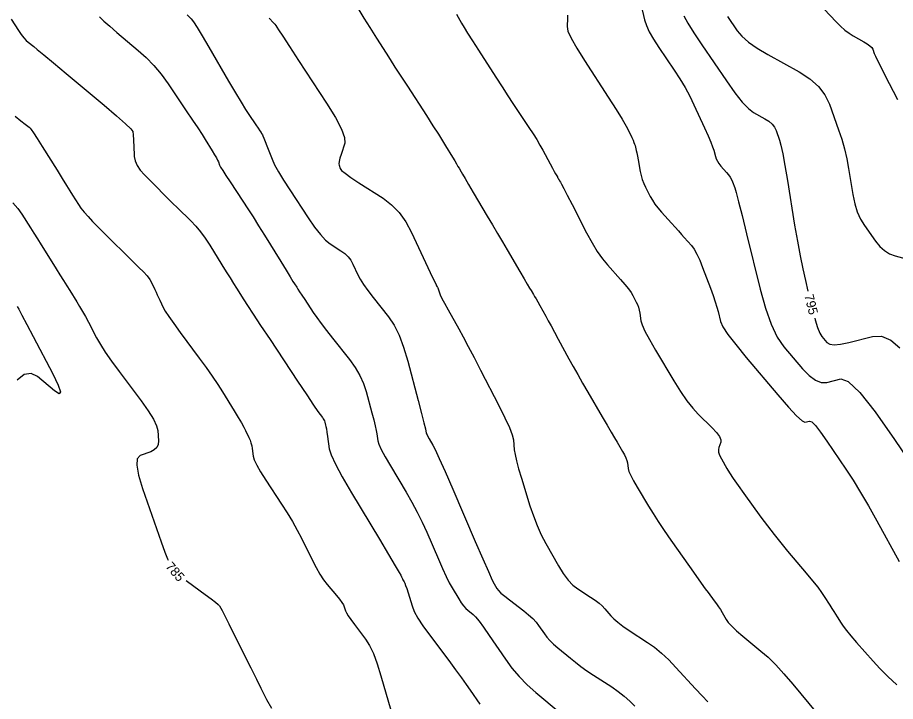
# Model space of a CAD drawing. Extents: x 2082232 to 2083549, y 592624 to 593832.
# Drawn here: x 2083093.1 to 2083159.4, y 592916.6 to 592968.2 of the extents above; entities that cross this region are included whole.
import ezdxf

# ---------------------------------------------------------------- set-up
doc = ezdxf.new("R2010")
doc.units = 0
doc.layers.add('DT_X_Contour_Major', color=7, linetype='Continuous')
doc.layers.add('DT_X_Contour_Minor', color=7, linetype='Continuous')

msp = doc.modelspace()

# ---------------------------------------------------------------- linework, layer by layer
at = {"layer": 'DT_X_Contour_Major'}
for points in [[(2083143.438, 592968.334), (2083143.734, 592967.796), (2083144.189, 592967.069), (2083144.803, 592966.151), (2083146.651, 592963.449), (2083147.298, 592962.54), (2083147.853, 592961.838), (2083148.317, 592961.345), (2083148.689, 592961.06), (2083149.559, 592960.578), (2083149.856, 592960.386), (2083150.096, 592960.172), (2083150.278, 592959.937), (2083150.402, 592959.681), (2083150.657, 592958.967), (2083150.766, 592958.575), (2083150.903, 592957.935), (2083151.067, 592957.046), (2083151.258, 592955.908), (2083151.805, 592952.543), (2083152.01, 592951.336), (2083152.215, 592950.236), (2083152.418, 592949.244), (2083152.622, 592948.36), (2083152.813, 592947.576)], [(2083112.127, 592968.173), (2083112.166, 592968.132), (2083112.404, 592967.879), (2083112.558, 592967.707), (2083112.629, 592967.616), (2083112.705, 592967.484), (2083112.829, 592967.29), (2083113.144, 592966.807), (2083113.649, 592966.036), (2083114.344, 592964.976), (2083116.451, 592961.766), (2083117.129, 592960.673), (2083117.584, 592959.802), (2083117.816, 592959.153), (2083117.825, 592958.726), (2083117.55, 592957.884), (2083117.463, 592957.596), (2083117.409, 592957.364), (2083117.388, 592957.188), (2083117.4, 592957.067), (2083117.475, 592956.819), (2083117.584, 592956.683), (2083117.858, 592956.46), (2083118.296, 592956.15), (2083118.898, 592955.754), (2083120.722, 592954.582), (2083121.37, 592954.091), (2083121.946, 592953.497), (2083122.449, 592952.801), (2083122.879, 592952.002), (2083123.932, 592949.734), (2083124.28, 592948.986), (2083124.534, 592948.445), (2083124.696, 592948.109), (2083124.764, 592947.978), (2083124.821, 592947.906), (2083124.843, 592947.87), (2083124.866, 592947.82), (2083124.888, 592947.753), (2083124.912, 592947.671), (2083124.975, 592947.43), (2083125.033, 592947.284), (2083125.162, 592947.024), (2083125.362, 592946.651), (2083125.631, 592946.165), (2083126.443, 592944.718), (2083126.774, 592944.117), (2083127.159, 592943.4), (2083127.597, 592942.567), (2083128.089, 592941.617), (2083129.471, 592938.929), (2083129.928, 592938.011), (2083130.263, 592937.274), (2083130.474, 592936.718), (2083130.563, 592936.343), (2083130.635, 592935.582), (2083130.689, 592935.235), (2083130.797, 592934.764), (2083130.959, 592934.169), (2083131.174, 592933.45), (2083131.819, 592931.367), (2083132.075, 592930.604), (2083132.36, 592929.877), (2083132.674, 592929.187), (2083133.017, 592928.533), (2083133.97, 592926.837), (2083134.329, 592926.252), (2083134.69, 592925.767), (2083135.054, 592925.383), (2083135.42, 592925.099), (2083136.401, 592924.476), (2083136.744, 592924.246), (2083137.037, 592924.023), (2083137.281, 592923.807), (2083137.476, 592923.599), (2083137.928, 592923.052), (2083138.142, 592922.83), (2083138.443, 592922.575), (2083138.832, 592922.286), (2083139.309, 592921.964), (2083140.696, 592921.06), (2083141.221, 592920.688), (2083141.753, 592920.25), (2083142.292, 592919.745), (2083142.84, 592919.175), (2083144.31, 592917.565), (2083144.819, 592917.015), (2083145.242, 592916.573)], [(2083092.767, 592954.229), (2083093.153, 592953.796), (2083093.445, 592953.39), (2083094.097, 592952.345), (2083094.35, 592951.94), (2083094.619, 592951.51), (2083094.904, 592951.056), (2083095.205, 592950.576), (2083096.028, 592949.263), (2083096.324, 592948.792), (2083096.594, 592948.361), (2083096.838, 592947.973), (2083097.055, 592947.625), (2083097.601, 592946.754), (2083097.809, 592946.413), (2083098.024, 592946.043), (2083098.245, 592945.645), (2083098.473, 592945.219), (2083099.091, 592944.043), (2083099.371, 592943.553), (2083099.748, 592942.967), (2083100.222, 592942.283), (2083100.793, 592941.502), (2083102.445, 592939.291), (2083102.989, 592938.529), (2083103.382, 592937.9), (2083103.624, 592937.406), (2083103.715, 592937.045), (2083103.756, 592936.262), (2083103.731, 592935.991), (2083103.628, 592935.766), (2083103.445, 592935.587), (2083103.183, 592935.454), (2083102.378, 592935.161), (2083102.163, 592934.922), (2083102.123, 592934.429), (2083102.257, 592933.679), (2083102.565, 592932.673), (2083103.619, 592929.65), (2083103.975, 592928.64), (2083104.252, 592927.875), (2083104.449, 592927.356), (2083104.483, 592927.278)], [(2083153.322, 592945.538), (2083153.358, 592945.399), (2083153.539, 592944.817), (2083153.706, 592944.399), (2083153.857, 592944.146), (2083154.242, 592943.69), (2083154.453, 592943.562), (2083154.798, 592943.519), (2083155.275, 592943.561), (2083155.886, 592943.688), (2083157.693, 592944.141), (2083158.374, 592944.16), (2083159.06, 592943.879), (2083159.752, 592943.297)], [(2083105.843, 592925.73), (2083105.942, 592925.655), (2083107.284, 592924.681), (2083107.729, 592924.353), (2083108.058, 592924.1), (2083108.272, 592923.921), (2083108.371, 592923.817), (2083108.479, 592923.638), (2083108.573, 592923.462), (2083108.772, 592923.069), (2083109.078, 592922.458), (2083109.49, 592921.629), (2083110.729, 592919.129), (2083111.153, 592918.277), (2083111.494, 592917.599), (2083111.752, 592917.093), (2083111.928, 592916.76), (2083112.287, 592916.102)]]:
    msp.add_lwpolyline(points, dxfattribs=at)
at = {"layer": 'DT_X_Contour_Minor'}
for points in [[(2083118.736, 592969.039), (2083119.278, 592968.161), (2083119.49, 592967.82), (2083119.718, 592967.455), (2083119.964, 592967.068), (2083120.226, 592966.656), (2083120.949, 592965.529), (2083121.253, 592965.055), (2083121.624, 592964.48), (2083122.061, 592963.804), (2083122.565, 592963.027), (2083123.997, 592960.818), (2083124.49, 592960.054), (2083124.897, 592959.418), (2083125.217, 592958.91), (2083125.45, 592958.531), (2083125.957, 592957.691), (2083126.131, 592957.402), (2083126.272, 592957.165), (2083126.382, 592956.981), (2083126.46, 592956.849), (2083126.624, 592956.567), (2083126.728, 592956.391), (2083126.915, 592956.074), (2083127.186, 592955.617), (2083127.54, 592955.018), (2083128.597, 592953.235), (2083128.988, 592952.574), (2083129.369, 592951.928), (2083129.74, 592951.296), (2083130.101, 592950.68), (2083131.049, 592949.056), (2083131.369, 592948.509), (2083131.618, 592948.086), (2083131.794, 592947.786), (2083131.9, 592947.61), (2083132.085, 592947.306), (2083132.167, 592947.168), (2083132.274, 592946.984), (2083132.405, 592946.753), (2083132.562, 592946.475), (2083133.011, 592945.672), (2083133.197, 592945.339), (2083133.416, 592944.941), (2083133.669, 592944.478), (2083133.955, 592943.951), (2083134.765, 592942.458), (2083135.081, 592941.881), (2083135.423, 592941.27), (2083135.791, 592940.626), (2083136.185, 592939.947), (2083137.27, 592938.092), (2083137.645, 592937.451), (2083137.958, 592936.917), (2083138.208, 592936.49), (2083138.396, 592936.172), (2083138.814, 592935.465), (2083138.954, 592935.213), (2083139.06, 592934.986), (2083139.133, 592934.785), (2083139.172, 592934.608), (2083139.231, 592934.173), (2083139.29, 592933.963), (2083139.424, 592933.66), (2083139.632, 592933.265), (2083139.914, 592932.777), (2083140.767, 592931.352), (2083141.113, 592930.791), (2083141.509, 592930.176), (2083141.958, 592929.506), (2083142.458, 592928.783), (2083143.859, 592926.782), (2083144.341, 592926.097), (2083144.736, 592925.54), (2083145.045, 592925.114), (2083145.266, 592924.817), (2083145.74, 592924.197), (2083145.909, 592923.968), (2083146.063, 592923.747), (2083146.2, 592923.534), (2083146.322, 592923.328), (2083146.623, 592922.789), (2083146.787, 592922.56), (2083147.052, 592922.275), (2083147.417, 592921.934), (2083147.884, 592921.539), (2083149.263, 592920.41), (2083149.801, 592919.936), (2083150.38, 592919.362), (2083151, 592918.687), (2083151.661, 592917.912), (2083153.479, 592915.71)], [(2083140.224, 592969.133), (2083140.47, 592968.057), (2083140.607, 592967.623), (2083140.83, 592967.129), (2083141.141, 592966.574), (2083141.54, 592965.958), (2083142.719, 592964.234), (2083143.143, 592963.587), (2083143.531, 592962.937), (2083143.884, 592962.286), (2083144.201, 592961.632), (2083144.999, 592959.885), (2083145.266, 592959.289), (2083145.471, 592958.812), (2083145.614, 592958.454), (2083145.693, 592958.215), (2083145.822, 592957.734), (2083145.884, 592957.554), (2083145.974, 592957.374), (2083146.091, 592957.193), (2083146.237, 592957.013), (2083146.661, 592956.531), (2083146.808, 592956.351), (2083146.932, 592956.173), (2083147.032, 592955.997), (2083147.109, 592955.823), (2083147.282, 592955.36), (2083147.386, 592955.013), (2083147.57, 592954.318), (2083147.834, 592953.276), (2083148.176, 592951.886), (2083149.195, 592947.717), (2083149.595, 592946.272), (2083150.029, 592945.064), (2083150.498, 592944.092), (2083151.002, 592943.358), (2083152.391, 592941.716), (2083152.897, 592941.19), (2083153.373, 592940.842), (2083153.819, 592940.674), (2083154.235, 592940.685), (2083155.306, 592940.954), (2083155.86, 592940.743), (2083156.719, 592939.908), (2083157.884, 592938.451), (2083159.353, 592936.371), (2083163.678, 592929.992)], [(2083099.302, 592968.274), (2083099.635, 592967.956), (2083100.076, 592967.562), (2083100.627, 592967.092), (2083102.24, 592965.738), (2083102.834, 592965.199), (2083103.405, 592964.597), (2083103.956, 592963.933), (2083104.484, 592963.205), (2083105.863, 592961.182), (2083106.341, 592960.477), (2083106.738, 592959.882), (2083107.055, 592959.396), (2083107.293, 592959.02), (2083107.819, 592958.161), (2083107.996, 592957.867), (2083108.133, 592957.631), (2083108.229, 592957.453), (2083108.285, 592957.332), (2083108.381, 592957.085), (2083108.457, 592956.936), (2083108.615, 592956.674), (2083108.853, 592956.299), (2083109.173, 592955.811), (2083110.134, 592954.359), (2083110.507, 592953.79), (2083110.904, 592953.172), (2083111.325, 592952.505), (2083111.77, 592951.789), (2083112.991, 592949.812), (2083113.399, 592949.151), (2083113.71, 592948.65), (2083113.921, 592948.309), (2083114.035, 592948.128), (2083114.206, 592947.858), (2083114.292, 592947.725), (2083114.423, 592947.526), (2083114.597, 592947.261), (2083114.815, 592946.932), (2083115.456, 592945.966), (2083115.727, 592945.574), (2083116.057, 592945.119), (2083116.447, 592944.603), (2083116.898, 592944.026), (2083118.18, 592942.404), (2083118.62, 592941.797), (2083118.979, 592941.192), (2083119.257, 592940.59), (2083119.454, 592939.99), (2083119.873, 592938.393), (2083120.014, 592937.845), (2083120.122, 592937.397), (2083120.199, 592937.049), (2083120.244, 592936.802), (2083120.321, 592936.277), (2083120.402, 592936.011), (2083120.588, 592935.608), (2083120.879, 592935.067), (2083121.274, 592934.389), (2083122.468, 592932.397), (2083122.901, 592931.648), (2083123.304, 592930.895), (2083123.677, 592930.137), (2083124.021, 592929.376), (2083124.897, 592927.341), (2083125.208, 592926.634), (2083125.485, 592926.038), (2083125.727, 592925.555), (2083125.934, 592925.183), (2083126.44, 592924.341), (2083126.625, 592924.05), (2083126.8, 592923.81), (2083126.964, 592923.62), (2083127.118, 592923.481), (2083127.516, 592923.177), (2083127.704, 592922.992), (2083127.97, 592922.666), (2083128.315, 592922.2), (2083128.737, 592921.592), (2083129.968, 592919.783), (2083130.458, 592919.117), (2083131.005, 592918.478), (2083131.607, 592917.864), (2083132.267, 592917.275), (2083134.1, 592915.741)], [(2083105.937, 592968.433), (2083106.233, 592968.127), (2083106.4, 592967.906), (2083106.678, 592967.474), (2083107.069, 592966.83), (2083107.571, 592965.975), (2083109.059, 592963.411), (2083109.572, 592962.534), (2083109.996, 592961.823), (2083110.33, 592961.28), (2083110.574, 592960.904), (2083111.106, 592960.124), (2083111.283, 592959.863), (2083111.417, 592959.666), (2083111.506, 592959.532), (2083111.551, 592959.463), (2083111.613, 592959.361), (2083111.652, 592959.281), (2083111.721, 592959.116), (2083111.821, 592958.867), (2083111.951, 592958.533), (2083112.339, 592957.53), (2083112.531, 592957.103), (2083112.817, 592956.573), (2083113.197, 592955.941), (2083113.67, 592955.207), (2083115.056, 592953.113), (2083115.55, 592952.4), (2083115.991, 592951.835), (2083116.38, 592951.416), (2083116.717, 592951.143), (2083117.544, 592950.611), (2083117.833, 592950.399), (2083118.08, 592950.16), (2083118.284, 592949.895), (2083118.447, 592949.605), (2083118.822, 592948.795), (2083119, 592948.461), (2083119.251, 592948.064), (2083119.576, 592947.607), (2083119.974, 592947.087), (2083121.133, 592945.62), (2083121.55, 592944.999), (2083121.931, 592944.238), (2083122.276, 592943.335), (2083122.586, 592942.292), (2083123.364, 592939.322), (2083123.62, 592938.342), (2083123.805, 592937.628), (2083123.919, 592937.181), (2083123.961, 592937.001), (2083123.98, 592936.876), (2083123.999, 592936.812), (2083124.044, 592936.716), (2083124.113, 592936.587), (2083124.208, 592936.424), (2083124.493, 592935.948), (2083124.666, 592935.607), (2083124.972, 592934.941), (2083125.41, 592933.949), (2083125.981, 592932.631), (2083127.681, 592928.684), (2083128.248, 592927.373), (2083128.675, 592926.4), (2083128.962, 592925.766), (2083129.108, 592925.469), (2083129.312, 592925.13), (2083129.429, 592924.98), (2083129.628, 592924.785), (2083129.908, 592924.545), (2083130.27, 592924.26), (2083131.342, 592923.439), (2083131.715, 592923.14), (2083132.027, 592922.858), (2083132.28, 592922.593), (2083132.472, 592922.345), (2083132.906, 592921.708), (2083133.092, 592921.462), (2083133.325, 592921.203), (2083133.606, 592920.929), (2083133.934, 592920.642), (2083134.872, 592919.857), (2083135.244, 592919.557), (2083135.658, 592919.247), (2083136.113, 592918.925), (2083136.61, 592918.594), (2083137.989, 592917.695), (2083138.486, 592917.352), (2083138.943, 592916.995), (2083139.359, 592916.626), (2083139.734, 592916.243)], [(2083126.261, 592968.463), (2083126.647, 592967.79), (2083126.836, 592967.474), (2083127.111, 592967.029), (2083127.474, 592966.455), (2083127.925, 592965.753), (2083129.243, 592963.71), (2083129.715, 592962.98), (2083130.145, 592962.319), (2083130.533, 592961.73), (2083130.877, 592961.211), (2083131.739, 592959.92), (2083132.048, 592959.449), (2083132.326, 592959.005), (2083132.574, 592958.587), (2083132.793, 592958.196), (2083133.336, 592957.189), (2083133.517, 592956.853), (2083133.654, 592956.6), (2083133.746, 592956.431), (2083133.793, 592956.346), (2083133.885, 592956.19), (2083133.906, 592956.153), (2083133.924, 592956.122), (2083133.94, 592956.096), (2083133.978, 592956.032), (2083133.993, 592956.006), (2083134.011, 592955.975), (2083134.032, 592955.94), (2083134.055, 592955.901), (2083134.12, 592955.79), (2083134.193, 592955.653), (2083134.363, 592955.327), (2083134.63, 592954.812), (2083134.995, 592954.107), (2083136.096, 592951.974), (2083136.504, 592951.223), (2083136.901, 592950.568), (2083137.287, 592950.011), (2083137.662, 592949.55), (2083138.649, 592948.452), (2083138.985, 592948.068), (2083139.253, 592947.739), (2083139.453, 592947.467), (2083139.585, 592947.25), (2083139.847, 592946.746), (2083139.937, 592946.552), (2083140.01, 592946.35), (2083140.066, 592946.139), (2083140.105, 592945.919), (2083140.188, 592945.321), (2083140.28, 592945.015), (2083140.496, 592944.547), (2083140.834, 592943.918), (2083141.295, 592943.126), (2083142.688, 592940.798), (2083143.194, 592939.985), (2083143.668, 592939.295), (2083144.11, 592938.725), (2083144.519, 592938.277), (2083145.568, 592937.245), (2083145.905, 592936.888), (2083146.128, 592936.589), (2083146.239, 592936.351), (2083146.235, 592936.171), (2083146.075, 592935.772), (2083146.043, 592935.606), (2083146.064, 592935.408), (2083146.14, 592935.179), (2083146.271, 592934.918), (2083146.691, 592934.18), (2083146.889, 592933.854), (2083147.169, 592933.432), (2083147.53, 592932.912), (2083147.972, 592932.295), (2083149.261, 592930.52), (2083149.749, 592929.86), (2083150.248, 592929.21), (2083150.757, 592928.572), (2083151.277, 592927.943), (2083152.678, 592926.282), (2083153.157, 592925.706), (2083153.545, 592925.222), (2083153.84, 592924.832), (2083154.044, 592924.534), (2083154.464, 592923.865), (2083154.616, 592923.622), (2083154.757, 592923.396), (2083154.888, 592923.186), (2083155.007, 592922.993), (2083155.311, 592922.501), (2083155.47, 592922.273), (2083155.717, 592921.957), (2083156.052, 592921.554), (2083156.476, 592921.063), (2083157.725, 592919.637), (2083158.237, 592919.082), (2083158.834, 592918.487), (2083159.516, 592917.853)], [(2083134.657, 592968.4), (2083134.661, 592968.164), (2083134.619, 592967.531), (2083134.689, 592967.194), (2083134.931, 592966.655), (2083135.345, 592965.916), (2083135.932, 592964.976), (2083137.726, 592962.201), (2083138.327, 592961.265), (2083138.783, 592960.537), (2083139.094, 592960.017), (2083139.262, 592959.705), (2083139.514, 592959.152), (2083139.6, 592958.958), (2083139.669, 592958.794), (2083139.72, 592958.658), (2083139.753, 592958.552), (2083139.819, 592958.306), (2083139.848, 592958.184), (2083139.886, 592958.005), (2083139.932, 592957.767), (2083139.987, 592957.471), (2083140.144, 592956.604), (2083140.213, 592956.286), (2083140.302, 592955.982), (2083140.41, 592955.693), (2083140.538, 592955.418), (2083140.907, 592954.704), (2083141.063, 592954.431), (2083141.256, 592954.145), (2083141.484, 592953.848), (2083141.748, 592953.54), (2083142.501, 592952.702), (2083142.773, 592952.398), (2083143.026, 592952.116), (2083143.258, 592951.854), (2083143.47, 592951.614), (2083144.008, 592951.003), (2083144.212, 592950.729), (2083144.421, 592950.364), (2083144.635, 592949.909), (2083144.853, 592949.363), (2083145.442, 592947.787), (2083145.644, 592947.234), (2083145.809, 592946.757), (2083145.935, 592946.356), (2083146.024, 592946.031), (2083146.211, 592945.266), (2083146.385, 592944.883), (2083146.765, 592944.305), (2083147.352, 592943.535), (2083148.146, 592942.571), (2083150.539, 592939.741), (2083151.34, 592938.817), (2083151.948, 592938.166), (2083152.363, 592937.787), (2083152.585, 592937.682), (2083152.919, 592937.766), (2083153.096, 592937.695), (2083153.375, 592937.418), (2083153.757, 592936.937), (2083154.241, 592936.25), (2083155.668, 592934.144), (2083156.216, 592933.309), (2083156.789, 592932.38), (2083157.386, 592931.36), (2083158.009, 592930.246), (2083159.703, 592927.154)], [(2083146.73, 592968.296), (2083147.467, 592967.218), (2083147.819, 592966.804), (2083148.324, 592966.367), (2083148.98, 592965.909), (2083149.789, 592965.429), (2083152.147, 592964.12), (2083152.953, 592963.6), (2083153.603, 592963.021), (2083154.097, 592962.383), (2083154.434, 592961.687), (2083155.124, 592959.753), (2083155.366, 592959.027), (2083155.573, 592958.297), (2083155.744, 592957.565), (2083155.882, 592956.831), (2083156.201, 592954.868), (2083156.345, 592954.169), (2083156.538, 592953.544), (2083156.781, 592952.993), (2083157.072, 592952.516), (2083157.915, 592951.343), (2083158.244, 592950.944), (2083158.599, 592950.626), (2083158.979, 592950.39), (2083159.385, 592950.236), (2083160.502, 592949.934)], [(2083154.037, 592968.849), (2083154.941, 592967.89), (2083155.275, 592967.555), (2083155.6, 592967.268), (2083155.915, 592967.029), (2083156.22, 592966.838), (2083157.02, 592966.394), (2083157.288, 592966.233), (2083157.492, 592966.083), (2083157.632, 592965.945), (2083157.707, 592965.819), (2083157.822, 592965.497), (2083157.904, 592965.305), (2083158.065, 592964.972), (2083158.305, 592964.496), (2083158.623, 592963.879), (2083159.577, 592962.044)], [(2083092.637, 592968.09), (2083093.198, 592967.23), (2083093.401, 592966.933), (2083093.59, 592966.687), (2083093.765, 592966.491), (2083093.926, 592966.347), (2083094.337, 592966.029), (2083094.607, 592965.812), (2083095.106, 592965.401), (2083095.834, 592964.795), (2083096.793, 592963.995), (2083099.656, 592961.6), (2083100.597, 592960.802), (2083101.271, 592960.207), (2083101.68, 592959.812), (2083101.823, 592959.619), (2083101.85, 592959.374), (2083101.861, 592959.254), (2083101.872, 592959.078), (2083101.885, 592958.847), (2083101.898, 592958.56), (2083101.934, 592957.721), (2083101.993, 592957.399), (2083102.141, 592957.061), (2083102.379, 592956.707), (2083102.708, 592956.338), (2083103.703, 592955.332), (2083104.077, 592954.956), (2083104.452, 592954.583), (2083104.827, 592954.213), (2083105.203, 592953.846), (2083106.206, 592952.871), (2083106.577, 592952.481), (2083106.94, 592952.046), (2083107.295, 592951.564), (2083107.64, 592951.035), (2083108.55, 592949.562), (2083108.874, 592949.038), (2083109.166, 592948.569), (2083109.424, 592948.157), (2083109.649, 592947.801), (2083110.206, 592946.925), (2083110.487, 592946.49), (2083110.91, 592945.843), (2083111.477, 592944.985), (2083112.186, 592943.914), (2083114.268, 592940.777), (2083114.96, 592939.737), (2083115.473, 592938.97), (2083115.808, 592938.475), (2083115.964, 592938.253), (2083116.144, 592938.026), (2083116.206, 592937.941), (2083116.256, 592937.856), (2083116.295, 592937.772), (2083116.323, 592937.688), (2083116.381, 592937.464), (2083116.407, 592937.347), (2083116.44, 592937.165), (2083116.48, 592936.916), (2083116.527, 592936.603), (2083116.662, 592935.678), (2083116.805, 592935.21), (2083117.132, 592934.5), (2083117.644, 592933.548), (2083118.34, 592932.353), (2083120.443, 592928.845), (2083121.136, 592927.688), (2083121.636, 592926.849), (2083121.945, 592926.326), (2083122.061, 592926.121), (2083122.114, 592925.998), (2083122.136, 592925.95), (2083122.161, 592925.899), (2083122.19, 592925.846), (2083122.223, 592925.789), (2083122.316, 592925.635), (2083122.361, 592925.538), (2083122.425, 592925.365), (2083122.508, 592925.115), (2083122.61, 592924.788), (2083122.91, 592923.812), (2083123.076, 592923.401), (2083123.351, 592922.9), (2083123.735, 592922.308), (2083124.228, 592921.625), (2083125.686, 592919.684), (2083126.197, 592918.998), (2083126.639, 592918.397), (2083127.01, 592917.879), (2083127.311, 592917.446), (2083128.021, 592916.404)], [(2083092.942, 592960.763), (2083093.379, 592960.425), (2083093.7, 592960.176), (2083093.905, 592960.017), (2083093.993, 592959.948), (2083094.075, 592959.881), (2083094.155, 592959.775), (2083094.332, 592959.507), (2083094.606, 592959.077), (2083094.978, 592958.485), (2083096.099, 592956.69), (2083096.487, 592956.068), (2083096.812, 592955.549), (2083097.073, 592955.132), (2083097.27, 592954.817), (2083097.71, 592954.115), (2083097.901, 592953.838), (2083098.145, 592953.532), (2083098.44, 592953.197), (2083098.788, 592952.833), (2083099.785, 592951.826), (2083100.159, 592951.45), (2083100.534, 592951.076), (2083100.91, 592950.706), (2083101.286, 592950.338), (2083102.291, 592949.361), (2083102.632, 592949.016), (2083102.903, 592948.712), (2083103.102, 592948.45), (2083103.231, 592948.23), (2083103.481, 592947.698), (2083103.575, 592947.497), (2083103.67, 592947.295), (2083103.766, 592947.09), (2083103.863, 592946.884), (2083104.124, 592946.331), (2083104.277, 592946.059), (2083104.541, 592945.655), (2083104.916, 592945.121), (2083105.402, 592944.456), (2083106.845, 592942.508), (2083107.36, 592941.802), (2083107.823, 592941.143), (2083108.233, 592940.533), (2083108.591, 592939.971), (2083109.475, 592938.535), (2083109.778, 592938.039), (2083110.021, 592937.628), (2083110.205, 592937.301), (2083110.331, 592937.058), (2083110.587, 592936.525), (2083110.675, 592936.322), (2083110.746, 592936.115), (2083110.801, 592935.904), (2083110.839, 592935.688), (2083110.918, 592935.107), (2083111, 592934.832), (2083111.185, 592934.441), (2083111.474, 592933.934), (2083111.867, 592933.312), (2083113.053, 592931.499), (2083113.48, 592930.828), (2083113.872, 592930.173), (2083114.229, 592929.536), (2083114.551, 592928.916), (2083115.363, 592927.286), (2083115.663, 592926.712), (2083115.951, 592926.213), (2083116.23, 592925.788), (2083116.498, 592925.439), (2083117.199, 592924.606), (2083117.433, 592924.318), (2083117.61, 592924.081), (2083117.731, 592923.892), (2083117.794, 592923.754), (2083117.887, 592923.45), (2083117.956, 592923.299), (2083118.094, 592923.075), (2083118.299, 592922.776), (2083118.572, 592922.404), (2083119.392, 592921.312), (2083119.696, 592920.832), (2083119.992, 592920.21), (2083120.281, 592919.447), (2083120.562, 592918.542), (2083121.301, 592915.939)], [(2083093.088, 592946.417), (2083093.207, 592946.205), (2083093.45, 592945.754), (2083093.816, 592945.063), (2083094.305, 592944.134), (2083095.775, 592941.336), (2083096.197, 592940.469), (2083096.361, 592939.965), (2083096.266, 592939.824), (2083095.914, 592940.047), (2083094.63, 592941.126), (2083094.139, 592941.365), (2083093.629, 592941.274), (2083093.099, 592940.854)]]:
    msp.add_lwpolyline(points, dxfattribs=at)

# ---------------------------------------------------------------- texts
at = {"layer": 'DT_X_Contour_Major'}
for s, rotation, p in [('795', 284.01628, (2083152.53, 592947.244)), ('785', 311.28855, (2083104.245, 592926.756))]:
    msp.add_text(s, height=0.7, rotation=rotation, dxfattribs=at).set_placement(p)

doc.saveas('drawing.dxf')
